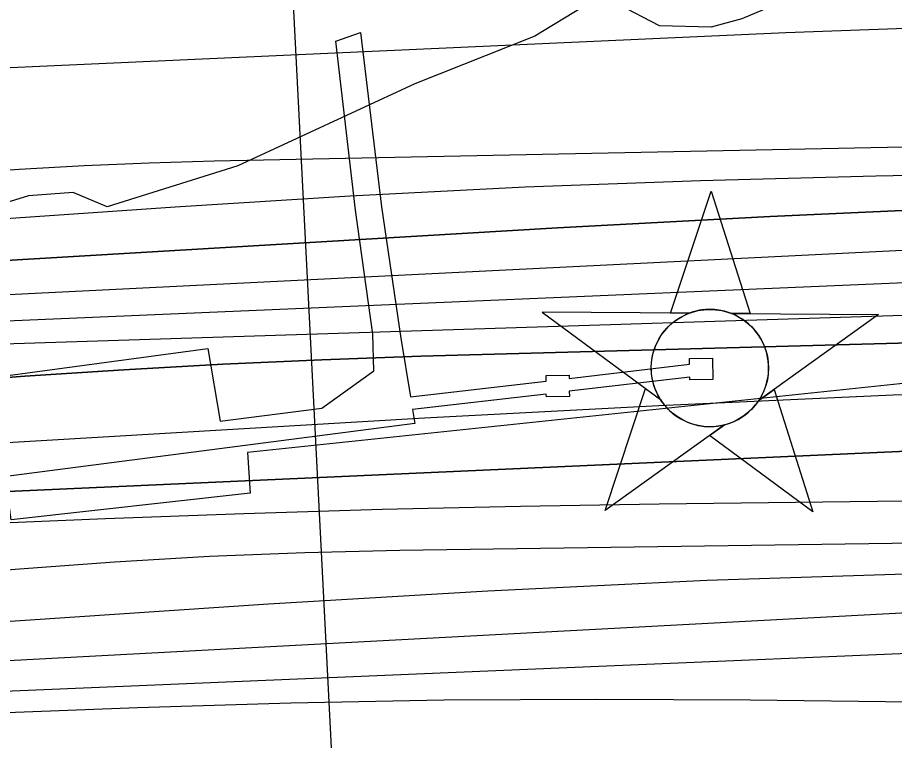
# Model space of a CAD drawing. Extents: x 3508733 to 3546731, y 546897 to 572481.
# Drawn here: x 3519868.3 to 3520325, y 565968.9 to 566345.4 of the extents above; entities that cross this region are included whole.
import ezdxf

# ---------------------------------------------------------------- set-up
doc = ezdxf.new("R2010")
doc.units = 0
for name, color, linetype in [('V-CHAN-DOCK', 7, 'Continuous'), ('V-CHAN-NAID', 7, 'Continuous'), ('V-RIVR-EDGE', 7, 'Continuous'), ('V-RIVR-RANG', 7, 'Continuous'), ('V-RRAP-RVMT', 7, 'Continuous'), ('V-TOPO-DPTH', 7, 'Continuous'), ('V-TOPO-MAJR', 7, 'Continuous'), ('V-TOPO-MINR', 7, 'Continuous'), ('V-TOPO-WATR', 7, 'Continuous')]:
    doc.layers.add(name, color=color, linetype=linetype)

msp = doc.modelspace()

# ---------------------------------------------------------------- linework, layer by layer
at = {"layer": 'V-CHAN-DOCK'}
for points in [[(3519573.65, 566120.01), (3519967.29, 566172.96), (3519973.85, 566135.22), (3520026.74, 566141.99), (3520053.77, 566161.48), (3520053.21, 566180.52), (3520044.24, 566245.09), (3520033.99, 566332.98), (3520046.85, 566337.5), (3520057.85, 566246.88), (3520067.94, 566178.41), (3520072.93, 566147.92), (3520143.57, 566156.06), (3520143.54, 566158.95), (3520155.54, 566159.08), (3520155.56, 566157.46), (3520218.24, 566164.9), (3520218.21, 566167.8), (3520230.21, 566167.94), (3520230.33, 566156.83), (3520218.33, 566156.69), (3520218.32, 566158.18), (3520155.63, 566150.74), (3520155.66, 566147.97), (3520143.66, 566147.83), (3520143.65, 566149.34), (3520074.01, 566141.32)], [(3520074.01, 566141.32), (3520075.2, 566134.05), (3519579.68, 566069.84)]]:
    msp.add_lwpolyline(points, dxfattribs=at)
at = {"layer": 'V-CHAN-NAID'}
for points in [[(3520217.98, 566191.41), (3520208.4, 566191.47), (3520229.52, 566254.96), (3520249.75, 566191.18), (3520240.16, 566191.25), (3520238.58, 566191.83), (3520236.49, 566192.45), (3520234.45, 566192.9), (3520232.41, 566193.21), (3520231.24, 566193.32), (3520229.71, 566193.4), (3520227.99, 566193.4), (3520226.62, 566193.33), (3520224.71, 566193.13), (3520223.35, 566192.91), (3520221.56, 566192.52), (3520220.03, 566192.1), (3520219, 566191.77)], [(3520217.98, 566191.41), (3520141.49, 566191.95), (3520203.06, 566146.55), (3520201.94, 566148.46), (3520201.13, 566150.09), (3520200.31, 566152.05), (3520199.61, 566154.11), (3520199.25, 566155.43), (3520198.89, 566157.06), (3520198.64, 566158.5), (3520198.46, 566160.1), (3520198.35, 566161.84), (3520198.33, 566163.42), (3520198.44, 566165.49), (3520198.62, 566167.11), (3520199.02, 566169.31), (3520199.5, 566171.23), (3520200.1, 566173.12), (3520200.75, 566174.8), (3520201.48, 566176.39), (3520202.3, 566177.92), (3520203.36, 566179.66), (3520204.39, 566181.13), (3520205.39, 566182.4), (3520206.39, 566183.55), (3520207.7, 566184.88), (3520208.75, 566185.85), (3520210.47, 566187.24), (3520211.68, 566188.11), (3520213.37, 566189.18), (3520215.1, 566190.13), (3520216.54, 566190.81)], [(3520240.16, 566191.25), (3520316.65, 566190.71), (3520254.45, 566146.18), (3520255.36, 566147.67), (3520256.34, 566149.52), (3520257.05, 566151.1), (3520257.79, 566153.06), (3520258.34, 566154.84), (3520258.73, 566156.48), (3520259.1, 566158.49), (3520259.28, 566160.07), (3520259.41, 566162.27), (3520259.38, 566164.33), (3520259.19, 566166.55), (3520258.92, 566168.31), (3520258.43, 566170.54), (3520257.79, 566172.68), (3520257.04, 566174.67), (3520256.39, 566176.11), (3520255.39, 566178.03), (3520254.32, 566179.75), (3520253.11, 566181.45), (3520251.85, 566182.99), (3520250.58, 566184.35), (3520248.94, 566185.89), (3520247.2, 566187.3), (3520245.52, 566188.48), (3520243.63, 566189.61), (3520242.16, 566190.37)], [(3520236.42, 566133.28), (3520174.21, 566088.76), (3520195.34, 566152.24), (3520203.06, 566146.55), (3520203.69, 566145.58), (3520205.08, 566143.73), (3520206.29, 566142.31), (3520207.75, 566140.81), (3520209.14, 566139.56), (3520210.6, 566138.4), (3520212, 566137.41), (3520213.68, 566136.38), (3520215.39, 566135.47), (3520217.18, 566134.65), (3520218.63, 566134.1), (3520220.26, 566133.57), (3520222.48, 566133.01), (3520224.02, 566132.72), (3520226.04, 566132.46), (3520227.58, 566132.36), (3520229.44, 566132.34), (3520231.13, 566132.41), (3520232.84, 566132.59), (3520234.74, 566132.9)], [(3520254.45, 566146.18), (3520262.24, 566151.76), (3520282.47, 566087.99), (3520228.62, 566127.7), (3520236.42, 566133.28), (3520238.08, 566133.75), (3520239.7, 566134.31), (3520241.85, 566135.23), (3520243.59, 566136.11), (3520245.45, 566137.23), (3520247.19, 566138.44), (3520248.75, 566139.68), (3520250.03, 566140.85), (3520251.42, 566142.27), (3520252.62, 566143.67), (3520253.74, 566145.14)]]:
    msp.add_lwpolyline(points, close=True, dxfattribs=at)
msp.add_circle((3520228.87, 566162.87), 30.54, dxfattribs=at)
at = {"layer": 'V-RIVR-EDGE'}
msp.add_lwpolyline([(3520341.16, 566372.01), (3520285.38, 566361.73), (3520245.51, 566344.67), (3520229.57, 566340.42), (3520202.61, 566341.1), (3520181.19, 566352.18), (3520162.81, 566351), (3520137.65, 566335.75), (3520075.09, 566310.78), (3519983.07, 566268.12), (3519915.01, 566246.84), (3519897.26, 566254.24), (3519873.97, 566252.46), (3519824.3, 566237.26)], dxfattribs=at)
at = {"layer": 'V-RIVR-RANG'}
msp.add_line((3519993.45, 566713.81), (3520044.24, 565715.1), dxfattribs=at)
at = {"layer": 'V-RRAP-RVMT'}
msp.add_lwpolyline([(3520726.38, 566311.37), (3520574.88, 566324.43), (3520575.01, 566331.11), (3520414.87, 566335.56), (3520410.25, 566163.37), (3519987.99, 566118.82), (3519989.43, 566097.69), (3519864.88, 566083.84), (3519862.42, 566103.24), (3519709.67, 566084.96), (3519709.63, 566082.54), (3519571.69, 566059.33), (3519572.04, 566056.23), (3519308.4, 566014.77), (3519304.25, 566038.12), (3519163.73, 566010.36)], dxfattribs=at)
at = {"layer": 'V-TOPO-DPTH'}
for points in [[(3521873.12, 566259.24), (3520872.95, 566286.23), (3520844.08, 566286.8), (3520815.2, 566287.1), (3520786.33, 566287), (3520757.45, 566286.61), (3519970.62, 566270.59), (3519936.75, 566269.6), (3519902.91, 566268.21), (3519869.09, 566266.23), (3519835.29, 566263.84), (3519801.53, 566260.99), (3519767.78, 566257.91), (3519734.07, 566254.51), (3519700.37, 566250.89), (3518619.82, 566129.35)], [(3519103.14, 566144.46), (3519235.31, 566159.86), (3519367.66, 566173.9), (3519730.25, 566209.55), (3519749.29, 566211.31), (3519768.35, 566212.92), (3519787.42, 566214.31), (3519806.5, 566215.56), (3520149.55, 566235.93), (3520260.31, 566241.82), (3520371.11, 566246.79), (3520481.97, 566250.38), (3520592.86, 566253.06), (3520787.69, 566256.55), (3520801.19, 566256.72), (3520814.69, 566256.78), (3520828.19, 566256.68), (3520841.69, 566256.49), (3521125.55, 566250.75), (3521280.96, 566247.14), (3521436.36, 566242.91), (3521591.73, 566237.75), (3521747.07, 566231.97)], [(3519103.14, 566144.46), (3519235.31, 566159.86), (3519367.66, 566173.9), (3519730.25, 566209.55), (3519749.29, 566211.31), (3519768.35, 566212.92), (3519787.42, 566214.31), (3519806.5, 566215.56), (3520149.55, 566235.93), (3520260.31, 566241.82), (3520371.11, 566246.79), (3520481.97, 566250.38), (3520592.86, 566253.06), (3520787.69, 566256.55), (3520801.19, 566256.72), (3520814.69, 566256.78), (3520828.19, 566256.68), (3520841.69, 566256.49), (3521125.55, 566250.75), (3521280.96, 566247.14), (3521436.36, 566242.91), (3521591.73, 566237.75), (3521747.07, 566231.97)], [(3520701.71, 566221.68), (3520645.48, 566219.84), (3520589.27, 566217.87), (3520533.06, 566215.71), (3520476.85, 566213.41), (3519776.92, 566183.61), (3519772.82, 566183.4), (3519768.72, 566183.17), (3519764.62, 566182.88), (3519760.53, 566182.56), (3519676.3, 566175.38), (3519630.13, 566171.12), (3519584.01, 566166.43), (3519537.96, 566161.11), (3519491.95, 566155.36), (3518588.38, 566036.08)], [(3520701.71, 566221.68), (3520645.48, 566219.84), (3520589.27, 566217.87), (3520533.06, 566215.71), (3520476.85, 566213.41), (3519776.92, 566183.61), (3519772.82, 566183.4), (3519768.72, 566183.17), (3519764.62, 566182.88), (3519760.53, 566182.56), (3519676.3, 566175.38), (3519630.13, 566171.12), (3519584.01, 566166.43), (3519537.96, 566161.11), (3519491.95, 566155.36), (3518588.38, 566036.08)], [(3518979.52, 566053.84), (3519693.8, 566141.68), (3519731.5, 566146.04), (3519769.23, 566150.03), (3519807.02, 566153.47), (3519844.84, 566156.53), (3519872.13, 566158.55), (3519923.64, 566161.99), (3519975.18, 566164.95), (3520026.76, 566167.19), (3520078.35, 566168.96), (3520754.62, 566187.39), (3520784.09, 566188.08), (3520813.56, 566188.63), (3520843.03, 566188.96), (3520872.5, 566189.14), (3521281.07, 566190.2), (3521425.74, 566189.98), (3521570.4, 566188.98), (3521715.04, 566186.8)], [(3518979.52, 566053.84), (3519693.8, 566141.68), (3519731.5, 566146.04), (3519769.23, 566150.03), (3519807.02, 566153.47), (3519844.84, 566156.53), (3519872.13, 566158.55), (3519923.64, 566161.99), (3519975.18, 566164.95), (3520026.76, 566167.19), (3520078.35, 566168.96), (3520754.62, 566187.39), (3520784.09, 566188.08), (3520813.56, 566188.63), (3520843.03, 566188.96), (3520872.5, 566189.14), (3521281.07, 566190.2), (3521425.74, 566189.98), (3521570.4, 566188.98), (3521715.04, 566186.8)], [(3522077.99, 566159.99), (3520844.01, 566160.96), (3520828.55, 566160.92), (3520813.08, 566160.82), (3520797.62, 566160.62), (3520782.15, 566160.35), (3520568.68, 566156.04), (3520446.51, 566152.86), (3520324.37, 566148.75), (3520202.29, 566143.22), (3520080.25, 566136.75), (3519812.94, 566121.04), (3519791.27, 566119.58), (3519769.62, 566117.87), (3519748.01, 566115.79), (3519726.41, 566113.46), (3519483.27, 566085.14), (3519340.38, 566066.83), (3519197.82, 566046.36)], [(3522077.99, 566159.99), (3520844.01, 566160.96), (3520828.55, 566160.92), (3520813.08, 566160.82), (3520797.62, 566160.62), (3520782.15, 566160.35), (3520568.68, 566156.04), (3520446.51, 566152.86), (3520324.37, 566148.75), (3520202.29, 566143.22), (3520080.25, 566136.75), (3519812.94, 566121.04), (3519791.27, 566119.58), (3519769.62, 566117.87), (3519748.01, 566115.79), (3519726.41, 566113.46), (3519483.27, 566085.14), (3519340.38, 566066.83), (3519197.82, 566046.36)], [(3519118.02, 566000.15), (3519303.86, 566034.16), (3519381.08, 566047.35), (3519458.48, 566059.32), (3519536.13, 566069.46), (3519613.96, 566078.37), (3519750.68, 566092.39), (3519760.29, 566093.29), (3519769.91, 566094.08), (3519779.53, 566094.71), (3519789.17, 566095.22), (3520621.78, 566132.67), (3520653.58, 566133.98), (3520685.39, 566135.12), (3520717.21, 566136.02)], [(3519118.02, 566000.15), (3519303.86, 566034.16), (3519381.08, 566047.35), (3519458.48, 566059.32), (3519536.13, 566069.46), (3519613.96, 566078.37), (3519750.68, 566092.39), (3519760.29, 566093.29), (3519769.91, 566094.08), (3519779.53, 566094.71), (3519789.17, 566095.22), (3520621.78, 566132.67), (3520653.58, 566133.98), (3520685.39, 566135.12), (3520717.21, 566136.02)]]:
    msp.add_lwpolyline(points, dxfattribs=at)
at = {"layer": 'V-TOPO-MAJR'}
for points in [[(3520742.63, 566098.63), (3520202.35, 566092.01), (3520130.28, 566090.81), (3520058.22, 566089.19), (3519986.17, 566086.94), (3519914.14, 566084.27), (3519773.33, 566078.42), (3519770.1, 566078.24), (3519768.49, 566078.11), (3519766.88, 566077.97), (3519741.76, 566075.52), (3519727.62, 566073.99), (3519713.5, 566072.27), (3519699.41, 566070.26), (3519685.35, 566068.06), (3519655.93, 566063.14), (3519627.18, 566058.31), (3519598.44, 566053.44), (3519569.7, 566048.53), (3519540.97, 566043.59), (3519132.21, 565972.87)], [(3521168.03, 565945.65), (3520862.82, 565977.56), (3520836.44, 565979.95), (3520810.03, 565981.86), (3520783.58, 565983.03), (3520757.09, 565983.72), (3520249.78, 565989.97), (3520170.02, 565990.35), (3520090.27, 565989.94), (3520010.54, 565988.33), (3519930.82, 565985.93), (3519776.25, 565980.11), (3519773.82, 565980), (3519768.97, 565979.63), (3519766.55, 565979.38), (3519732.8, 565975.56), (3519718.71, 565973.72), (3519704.66, 565971.57), (3519690.7, 565968.95), (3519676.79, 565966.01)]]:
    msp.add_lwpolyline(points, dxfattribs=at)
at = {"layer": 'V-TOPO-MINR'}
for points in [[(3520805.24, 566341.01), (3520633.49, 566343.27), (3520542.2, 566343.67), (3520450.92, 566343.01), (3520359.68, 566340.75), (3520268.45, 566337.43), (3519806.69, 566316.56), (3519786.86, 566315.45), (3519767.05, 566314.07), (3519747.27, 566312.27), (3519727.51, 566310.18), (3519502.19, 566284.03), (3519369.87, 566268.06), (3519237.65, 566251.3), (3519105.59, 566233.35)], [(3521873.12, 566259.24), (3520872.95, 566286.23), (3520844.08, 566286.8), (3520815.2, 566287.1), (3520786.33, 566287), (3520757.45, 566286.61), (3519970.62, 566270.59), (3519936.75, 566269.6), (3519902.91, 566268.21), (3519869.09, 566266.23), (3519835.29, 566263.84), (3519801.53, 566260.99), (3519767.78, 566257.91), (3519734.07, 566254.51), (3519700.37, 566250.89), (3518619.82, 566129.35)], [(3521716.35, 566249.63), (3521607.86, 566253.14), (3521499.35, 566256.13), (3520857.32, 566271.4), (3520836.13, 566271.77), (3520814.95, 566271.95), (3520793.76, 566271.87), (3520772.57, 566271.6), (3520315.24, 566262.84), (3520223.93, 566260.4), (3520132.67, 566257.05), (3520041.47, 566252.33), (3519950.31, 566246.69), (3519826.91, 566238.13), (3519797.49, 566235.93), (3519768.09, 566233.52), (3519738.72, 566230.79), (3519709.36, 566227.85), (3518997.3, 566152.74)], [(3520716.85, 566240.03), (3520668.07, 566238.98), (3520619.29, 566237.61), (3520570.53, 566235.75), (3520521.79, 566233.58), (3519789.7, 566197.27), (3519779.13, 566196.68), (3519768.56, 566196.01), (3519758, 566195.2), (3519747.44, 566194.31), (3519557.04, 566177), (3519451.38, 566166.58), (3519345.85, 566155.1), (3519240.5, 566142.01), (3519135.28, 566127.86)], [(3520701.71, 566221.68), (3520645.48, 566219.84), (3520589.27, 566217.87), (3520533.06, 566215.71), (3520476.85, 566213.41), (3519776.92, 566183.61), (3519772.82, 566183.4), (3519768.72, 566183.17), (3519764.62, 566182.88), (3519760.53, 566182.56), (3519676.3, 566175.38), (3519630.13, 566171.12), (3519584.01, 566166.43), (3519537.96, 566161.11), (3519491.95, 566155.36), (3518588.38, 566036.08)], [(3522125.29, 566185.48), (3521462.14, 566202.25), (3521354.1, 566204.49), (3521246.06, 566206.09), (3521138.01, 566206.71), (3521029.96, 566206.68), (3520889.45, 566206.02), (3520851.64, 566205.68), (3520813.84, 566205.14), (3520776.04, 566204.3), (3520738.25, 566203.25), (3519822.57, 566174.07), (3519813.6, 566173.71), (3519804.65, 566173.27), (3519795.7, 566172.7), (3519786.76, 566172.03), (3519777.82, 566171.25), (3519768.9, 566170.38), (3519759.98, 566169.41), (3519751.08, 566168.36), (3518648.83, 566031.41)], [(3521715.04, 566186.8), (3521570.4, 566188.98), (3521425.74, 566189.98), (3521281.07, 566190.2), (3520872.5, 566189.14), (3520843.03, 566188.96), (3520813.56, 566188.63), (3520784.09, 566188.08), (3520754.62, 566187.39), (3520078.35, 566168.96), (3520026.76, 566167.19), (3519975.18, 566164.95), (3519923.64, 566161.99), (3519872.13, 566158.55), (3519844.84, 566156.53), (3519807.02, 566153.47), (3519769.23, 566150.03), (3519731.5, 566146.04), (3519693.8, 566141.68), (3518979.52, 566053.84)], [(3522077.99, 566159.99), (3520844.01, 566160.96), (3520828.55, 566160.92), (3520813.08, 566160.82), (3520797.62, 566160.62), (3520782.15, 566160.35), (3520568.68, 566156.04), (3520446.51, 566152.86), (3520324.37, 566148.75), (3520202.29, 566143.22), (3520080.25, 566136.75), (3519812.94, 566121.04), (3519791.27, 566119.58), (3519769.62, 566117.87), (3519748.01, 566115.79), (3519726.41, 566113.46), (3519483.27, 566085.14), (3519340.38, 566066.83), (3519197.82, 566046.36)], [(3520717.21, 566136.02), (3520685.39, 566135.12), (3520653.58, 566133.98), (3520621.78, 566132.67), (3519789.17, 566095.22), (3519779.53, 566094.71), (3519769.91, 566094.08), (3519760.29, 566093.29), (3519750.68, 566092.39), (3519613.96, 566078.37), (3519536.13, 566069.46), (3519458.48, 566059.32), (3519381.08, 566047.35), (3519303.86, 566034.16), (3519118.02, 566000.15)], [(3521716.64, 566024.86), (3521594.44, 566040.15), (3521471.72, 566050.58), (3521348.66, 566057.77), (3520860.02, 566076.56), (3520835.86, 566077.3), (3520811.69, 566077.78), (3520787.52, 566077.88), (3520763.34, 566077.73), (3520067.38, 566067.89), (3520017.81, 566066.67), (3519968.27, 566064.77), (3519918.78, 566061.82), (3519869.33, 566058.19), (3519845.05, 566056.16), (3519807.81, 566052.63), (3519770.63, 566048.56), (3519733.55, 566043.69), (3519696.53, 566038.29), (3519393.23, 565990.68), (3519260.96, 565968.98), (3519128.91, 565946.08)], [(3521677.94, 565991.41), (3521543.18, 566012.34), (3521445.78, 566025.75), (3521348.17, 566036.89), (3521250.23, 566044.63), (3521152.07, 566050.12), (3520844.58, 566061.94), (3520828.01, 566062.45), (3520811.44, 566062.78), (3520794.86, 566062.86), (3520778.29, 566062.76), (3520455.92, 566058.39), (3520341.61, 566055.93), (3520227.34, 566052.24), (3520113.15, 566046.72), (3519999.01, 566039.99), (3519820.31, 566028), (3519795.58, 566026.07), (3519770.89, 566023.78), (3519746.26, 566020.95), (3519721.66, 566017.75), (3519514, 565988.48), (3519395.87, 565970.51), (3519278.05, 565950.81)], [(3520793.24, 566047.78), (3520651.36, 566045.94), (3520571.45, 566044.42), (3520491.58, 566042.26), (3520411.73, 566039.13), (3520331.9, 566035.35), (3519801.4, 566007.06), (3519786.24, 566006.09), (3519771.1, 566004.89), (3519755.99, 566003.37), (3519740.91, 566001.62), (3519581.04, 565981.33), (3519500.55, 565970), (3519420.32, 565957.22)], [(3520855.48, 566030.62), (3520844.36, 566031.38), (3520833.23, 566031.95), (3520813.69, 566032.71), (3520810.94, 566032.78), (3520808.18, 566032.78), (3520786.18, 566032.51), (3520773.8, 566032.3), (3520761.42, 566032.02), (3520749.05, 566031.63), (3520736.68, 566031.16), (3519786.87, 565991.35), (3519779.06, 565990.94), (3519771.27, 565990.41), (3519763.48, 565989.72), (3519755.71, 565988.91), (3519654.2, 565977.22), (3519608.27, 565971.18), (3519562.5, 565964.17)]]:
    msp.add_lwpolyline(points, dxfattribs=at)
at = {"layer": 'V-TOPO-WATR'}
msp.add_lwpolyline([(3521747.07, 566231.97), (3521591.73, 566237.75), (3521436.36, 566242.91), (3521280.96, 566247.14), (3521125.55, 566250.75), (3520841.69, 566256.49), (3520828.19, 566256.68), (3520814.69, 566256.78), (3520801.19, 566256.72), (3520787.69, 566256.55), (3520592.86, 566253.06), (3520481.97, 566250.38), (3520371.11, 566246.79), (3520260.31, 566241.82), (3520149.55, 566235.93), (3519806.5, 566215.56), (3519787.42, 566214.31), (3519768.35, 566212.92), (3519749.29, 566211.31), (3519730.25, 566209.55), (3519367.66, 566173.9), (3519235.31, 566159.86), (3519103.14, 566144.46)], dxfattribs=at)

doc.saveas('drawing.dxf')
